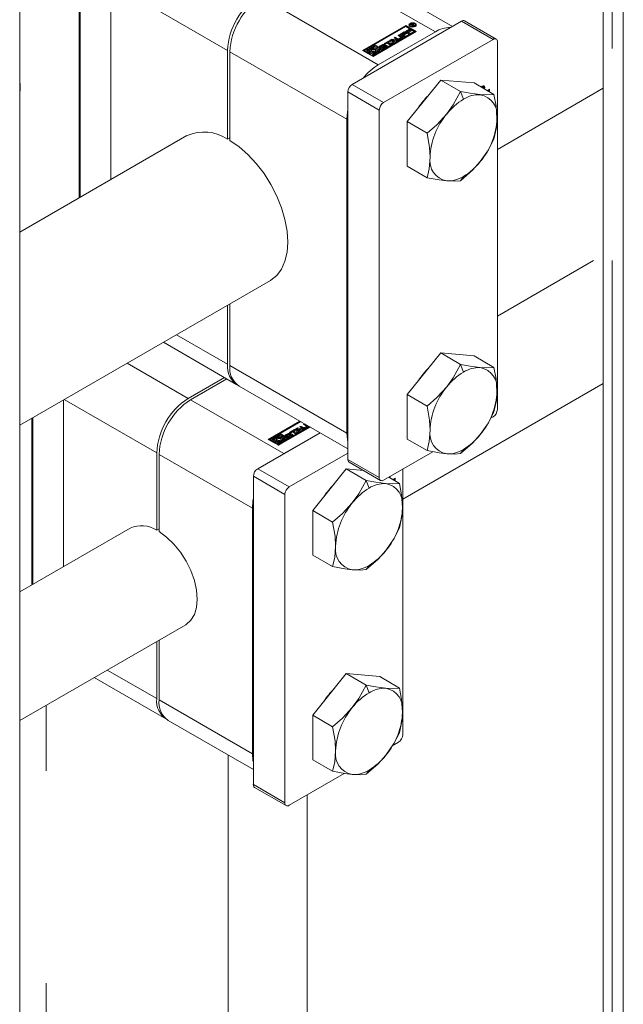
# Model space of a CAD drawing. Header units: millimetres. Extents: x 450 to 25135, y 150 to 17673.
# Tile 375 of 463: x 21309 to 21418, y 11418 to 11594. Entities that reach past the tile are written whole.
import ezdxf

# ---------------------------------------------------------------- set-up
doc = ezdxf.new("R2010")
doc.units = ezdxf.units.MM
doc.linetypes.add('SLD-Centrada-doble', pattern=[12.7, 6.35, -1.27, 1.27, -1.27, 1.27, -1.27])
doc.linetypes.add('SLD-Continua', pattern=[0])
doc.layers.add('COTAS', color=1, linetype='SLD-Continua')
doc.layers.add('OCULTA', color=8, linetype='SLD-Continua')

msp = doc.modelspace()

# ---------------------------------------------------------------- linework, layer by layer
at = {"color": 7, "linetype": 'SLD-Continua', "lineweight": 18, "ltscale": 30}
for p, q in [((21395.16, 11571.01), (21414.18, 11581.99)), ((21339.4, 11573.47), (21309.35, 11556.13)), ((21412.44, 11551.04), (21395.16, 11541.07)), ((21309.35, 11521.49), (21354.4, 11547.49)), ((21378.19, 11508.19), (21414.18, 11528.96)), ((21329.17, 11502.99), (21309.35, 11491.55)), ((21309.35, 11468.45), (21339.17, 11485.67))]:
    msp.add_line(p, q, dxfattribs=at)
at = {"layer": 'COTAS', "linetype": 'SLD-Continua', "lineweight": 18, "ltscale": 30}
for p, q in [((21320.21, 11610.8), (21320.21, 11562.39)), ((21320.03, 11562.29), (21320.03, 11604.16)), ((21387.07, 11593.07), (21368.9, 11603.56)), ((21325.69, 11565.56), (21325.69, 11600.9)), ((21388.73, 11594.02), (21369.07, 11582.68)), ((21379.42, 11593.35), (21379.42, 11593.19)), ((21379.54, 11593.41), (21379.71, 11593.51)), ((21380.05, 11593.12), (21379.54, 11593.41)), ((21379.68, 11593.33), (21379.71, 11593.34)), ((21379.76, 11593.44), (21379.72, 11593.42)), ((21379.72, 11593.42), (21379.89, 11593.32)), ((21379.72, 11593.31), (21379.72, 11593.42)), ((21379.77, 11593.45), (21379.76, 11593.44)), ((21379.79, 11593.46), (21379.77, 11593.45)), ((21379.89, 11593.32), (21379.91, 11593.34)), ((21379.89, 11593.21), (21379.89, 11593.32)), ((21379.91, 11593.31), (21379.91, 11593.34)), ((21379.91, 11593.31), (21380.15, 11593.18)), ((21380.28, 11593.25), (21379.91, 11593.31)), ((21379.91, 11593.2), (21379.91, 11593.31)), ((21379.98, 11593.3), (21379.98, 11593.41)), ((21379.98, 11593.3), (21379.98, 11593.4)), ((21380.04, 11593.35), (21380.04, 11593.51)), ((21380.07, 11593.36), (21380.39, 11593.32)), ((21380.07, 11593.28), (21380.07, 11593.36)), ((21380.39, 11593.32), (21380.28, 11593.25)), ((21380.45, 11593.19), (21380.45, 11593.35)), ((21394.93, 11590.81), (21389.28, 11594.08)), ((21370.96, 11588.77), (21378.74, 11593.26)), ((21378.74, 11593.1), (21371.1, 11588.69)), ((21380.59, 11592.19), (21372.82, 11587.7)), ((21378.74, 11593.06), (21373.11, 11589.81)), ((21373.77, 11586.21), (21384.02, 11592.13)), ((21374.62, 11588.94), (21380.24, 11592.19)), ((21374.62, 11588.78), (21380.24, 11592.02)), ((21377.31, 11591.45), (21377.54, 11591.59)), ((21377.54, 11591.59), (21378.07, 11591.28)), ((21377.54, 11591.42), (21377.54, 11591.59)), ((21377.63, 11591.64), (21378.43, 11592.1)), ((21378.36, 11591.21), (21377.63, 11591.64)), ((21377.77, 11591.55), (21378.43, 11591.93)), ((21378.61, 11591.99), (21378.04, 11591.67)), ((21378.04, 11591.67), (21378.17, 11591.6)), ((21378.04, 11591.51), (21378.04, 11591.67)), ((21378.17, 11591.6), (21378.7, 11591.91)), ((21378.17, 11591.43), (21378.7, 11591.74)), ((21378.17, 11591.43), (21378.17, 11591.6)), ((21378.88, 11591.8), (21378.35, 11591.49)), ((21378.43, 11592.1), (21378.61, 11591.99)), ((21378.43, 11591.93), (21378.43, 11592.1)), ((21378.43, 11591.93), (21378.47, 11591.91)), ((21378.5, 11592.14), (21379.3, 11592.6)), ((21379.23, 11591.72), (21378.5, 11592.14)), ((21378.64, 11592.06), (21379.3, 11592.44)), ((21378.7, 11591.91), (21378.88, 11591.8)), ((21378.7, 11591.74), (21378.7, 11591.91)), ((21378.7, 11591.74), (21378.74, 11591.72)), ((21378.74, 11593.26), (21380.59, 11592.19)), ((21378.74, 11593.26), (21378.74, 11593.1)), ((21380.45, 11592.11), (21378.74, 11593.1)), ((21380.24, 11592.19), (21378.74, 11593.06)), ((21379.48, 11592.5), (21378.91, 11592.17)), ((21378.91, 11592.17), (21379.04, 11592.1)), ((21378.91, 11592.01), (21378.91, 11592.17)), ((21378.91, 11592.01), (21379.04, 11591.94)), ((21379.04, 11592.1), (21379.57, 11592.41)), ((21379.04, 11591.94), (21379.57, 11592.25)), ((21379.04, 11591.94), (21379.04, 11592.1)), ((21379.75, 11592.31), (21379.22, 11592)), ((21379.22, 11592), (21379.47, 11591.85)), ((21379.22, 11591.83), (21379.22, 11592)), ((21379.22, 11591.83), (21379.33, 11591.77)), ((21379.47, 11591.85), (21379.23, 11591.72)), ((21379.3, 11592.6), (21379.48, 11592.5)), ((21379.3, 11592.44), (21379.3, 11592.6)), ((21379.3, 11592.44), (21379.34, 11592.41)), ((21379.42, 11593.19), (21379.45, 11593.09)), ((21379.57, 11592.41), (21379.75, 11592.31)), ((21379.57, 11592.25), (21379.57, 11592.41)), ((21379.57, 11592.25), (21379.61, 11592.22)), ((21380.15, 11593.18), (21380.05, 11593.12)), ((21380.24, 11592.02), (21380.24, 11592.19)), ((21380.42, 11593.09), (21380.45, 11593.19)), ((21373.11, 11589.81), (21374.62, 11588.94)), ((21373.11, 11589.65), (21373.11, 11589.81)), ((21374.09, 11589.6), (21374.53, 11589.85)), ((21394.38, 11590.76), (21374.73, 11579.41)), ((21374.81, 11590.01), (21375.7, 11590.52)), ((21374.99, 11589.91), (21374.81, 11590.01)), ((21375, 11589.84), (21374.82, 11589.74)), ((21374.95, 11589.93), (21375.7, 11590.36)), ((21375.32, 11590.09), (21374.99, 11589.91)), ((21375.87, 11589.78), (21375.32, 11590.09)), ((21375.88, 11590.42), (21375.55, 11590.23)), ((21375.55, 11590.23), (21376.11, 11589.91)), ((21375.55, 11590.07), (21375.55, 11590.23)), ((21375.55, 11590.07), (21375.97, 11589.83)), ((21375.7, 11590.52), (21375.88, 11590.42)), ((21375.7, 11590.36), (21375.7, 11590.52)), ((21375.7, 11590.36), (21375.74, 11590.34)), ((21375.86, 11590.62), (21376.21, 11590.82)), ((21376.2, 11589.97), (21375.86, 11590.62)), ((21376.11, 11589.91), (21375.87, 11589.78)), ((21375.93, 11590.49), (21376.21, 11590.65)), ((21376.19, 11590.46), (21376.19, 11590.62)), ((21376.19, 11590.62), (21376.33, 11590.37)), ((21376.64, 11590.55), (21376.19, 11590.62)), ((21376.19, 11590.46), (21376.33, 11590.2)), ((21376.46, 11590.12), (21376.2, 11589.97)), ((21376.21, 11590.82), (21377.33, 11590.62)), ((21376.21, 11590.65), (21376.21, 11590.82)), ((21376.21, 11590.65), (21377.11, 11590.49)), ((21376.33, 11590.37), (21376.64, 11590.55)), ((21376.33, 11590.2), (21376.64, 11590.38)), ((21376.33, 11590.2), (21376.33, 11590.37)), ((21376.89, 11590.5), (21376.4, 11590.23)), ((21376.4, 11590.23), (21376.46, 11590.12)), ((21376.4, 11590.08), (21376.4, 11590.23)), ((21376.59, 11591.03), (21376.82, 11591.17)), ((21377.11, 11590.73), (21376.59, 11591.03)), ((21376.64, 11590.38), (21376.64, 11590.55)), ((21376.73, 11590.95), (21376.82, 11591.01)), ((21376.82, 11591.17), (21377.33, 11590.88)), ((21376.82, 11591.01), (21376.82, 11591.17)), ((21376.82, 11591.01), (21377.33, 11590.72)), ((21377.07, 11590.47), (21376.89, 11590.5)), ((21377.33, 11590.62), (21377.07, 11590.47)), ((21377.81, 11591.16), (21377.31, 11591.45)), ((21377.45, 11591.37), (21377.54, 11591.42)), ((21377.47, 11590.88), (21377.81, 11591.08)), ((21377.47, 11590.72), (21377.81, 11590.91)), ((21377.54, 11591.42), (21378.07, 11591.12)), ((21378.07, 11591.02), (21377.57, 11590.73)), ((21377.84, 11590.95), (21377.84, 11591.12)), ((21378.04, 11591.51), (21378.17, 11591.43)), ((21378.35, 11591.49), (21378.6, 11591.35)), ((21378.35, 11591.33), (21378.35, 11591.49)), ((21378.35, 11591.33), (21378.46, 11591.27)), ((21378.6, 11591.35), (21378.36, 11591.21)), ((21395.16, 11524.32), (21395.16, 11590.31)), ((21346.69, 11572.85), (21346.69, 11588.78)), ((21347.11, 11588.53), (21347.11, 11572.6)), ((21372.82, 11587.7), (21370.96, 11588.77)), ((21372.94, 11589.71), (21371.31, 11588.77)), ((21371.31, 11588.77), (21371.98, 11588.39)), ((21371.31, 11588.61), (21371.31, 11588.77)), ((21371.31, 11588.61), (21371.98, 11588.22)), ((21371.66, 11588.77), (21373.11, 11589.61)), ((21371.98, 11588.59), (21371.66, 11588.77)), ((21371.8, 11588.69), (21372.25, 11588.94)), ((21372.22, 11588.73), (21371.98, 11588.59)), ((21371.98, 11588.39), (21372.5, 11588.69)), ((21371.98, 11588.22), (21372.5, 11588.53)), ((21371.98, 11588.22), (21371.98, 11588.39)), ((21372.68, 11588.59), (21372.15, 11588.28)), ((21372.15, 11588.28), (21372.33, 11588.18)), ((21372.15, 11588.12), (21372.15, 11588.28)), ((21372.15, 11588.12), (21372.33, 11588.02)), ((21372.2, 11588.8), (21372.2, 11588.72)), ((21372.33, 11588.18), (21372.74, 11588.42)), ((21372.33, 11588.02), (21372.74, 11588.26)), ((21372.33, 11588.02), (21372.33, 11588.18)), ((21372.5, 11588.53), (21372.5, 11588.69)), ((21372.63, 11589.17), (21373.11, 11589.44)), ((21374.09, 11588.84), (21372.64, 11588)), ((21372.74, 11588.26), (21372.74, 11588.42)), ((21372.82, 11587.9), (21374.44, 11588.84)), ((21372.82, 11587.74), (21374.44, 11588.68)), ((21373.11, 11589.61), (21372.94, 11589.71)), ((21373.43, 11589.43), (21373.01, 11589.19)), ((21373.08, 11589.02), (21373.6, 11589.32)), ((21373.08, 11588.86), (21373.6, 11589.16)), ((21373.08, 11588.86), (21373.08, 11589.02)), ((21373.11, 11589.65), (21374.62, 11588.78)), ((21373.11, 11589.44), (21373.11, 11589.61)), ((21373.78, 11589.22), (21373.25, 11588.92)), ((21373.25, 11588.76), (21373.25, 11588.92)), ((21373.25, 11588.76), (21373.28, 11588.72)), ((21373.6, 11589.32), (21373.43, 11589.43)), ((21373.54, 11588.88), (21373.78, 11589.02)), ((21373.55, 11588.73), (21373.78, 11588.86)), ((21373.55, 11588.64), (21373.55, 11588.8)), ((21373.6, 11589.16), (21373.6, 11589.32)), ((21374.44, 11588.84), (21373.78, 11589.22)), ((21373.78, 11589.02), (21374.09, 11588.84)), ((21373.78, 11588.86), (21373.78, 11589.02)), ((21373.78, 11588.86), (21373.95, 11588.76)), ((21374.09, 11589.43), (21374.53, 11589.69)), ((21374.27, 11589.45), (21374.27, 11589.29)), ((21374.28, 11589.28), (21374.28, 11589.43)), ((21374.31, 11589.28), (21374.31, 11589.42)), ((21374.69, 11589.72), (21374.32, 11589.5)), ((21374.38, 11589.17), (21374.56, 11589.27)), ((21374.41, 11589.45), (21374.84, 11589.68)), ((21374.41, 11589.29), (21374.84, 11589.52)), ((21374.44, 11588.68), (21374.44, 11588.84)), ((21374.97, 11589.56), (21374.55, 11589.33)), ((21374.56, 11589.27), (21374.57, 11589.27)), ((21374.56, 11589.11), (21374.56, 11589.27)), ((21374.57, 11589.11), (21374.57, 11589.27)), ((21374.58, 11589.11), (21374.58, 11589.26)), ((21374.62, 11588.94), (21374.62, 11588.78)), ((21374.69, 11589.29), (21375.07, 11589.51)), ((21374.69, 11589.13), (21375.07, 11589.34)), ((21375.29, 11589.41), (21374.85, 11589.16)), ((21375.1, 11589.37), (21375.1, 11589.54)), ((21375.11, 11589.4), (21375.11, 11589.56)), ((21372.64, 11588), (21372.82, 11587.9)), ((21372.64, 11587.84), (21372.64, 11588)), ((21372.64, 11587.84), (21372.82, 11587.74)), ((21372.82, 11587.74), (21372.82, 11587.9)), ((21384.98, 11583.46), (21378.97, 11575.99)), ((21384.98, 11583.46), (21388.54, 11581.41)), ((21390.99, 11582.93), (21384.98, 11583.46)), ((21390.99, 11582.93), (21394.55, 11580.87)), ((21368.29, 11581.33), (21368.29, 11515.35)), ((21392.41, 11582.25), (21392.3, 11582.17)), ((21392.52, 11582.36), (21392.42, 11582.38)), ((21392.66, 11582.27), (21392.52, 11582.36)), ((21392.53, 11582.03), (21392.67, 11582.21)), ((21392.6, 11582.12), (21392.67, 11582.07)), ((21392.67, 11582.07), (21392.6, 11582)), ((21392.67, 11582.21), (21392.67, 11582.07)), ((21393.33, 11581.58), (21393.75, 11581.82)), ((21393.43, 11581.59), (21393.36, 11581.56)), ((21393.43, 11581.59), (21393.57, 11581.51)), ((21393.57, 11581.51), (21393.5, 11581.47)), ((21393.57, 11581.44), (21393.57, 11581.51)), ((21393.61, 11581.42), (21393.61, 11581.73)), ((21393.75, 11581.82), (21393.75, 11581.33)), ((21373.95, 11512.08), (21373.95, 11578.07)), ((21368.11, 11520.06), (21368.11, 11576.41)), ((21378.97, 11575.99), (21382.53, 11573.93)), ((21378.97, 11575.99), (21378.97, 11567.97)), ((21346.69, 11572.85), (21347.11, 11573.09)), ((21378.97, 11567.97), (21382.53, 11565.92)), ((21346.69, 11532.43), (21346.69, 11543.04)), ((21347.11, 11543.28), (21347.11, 11532.18)), ((21335.15, 11536.38), (21348.35, 11528.76)), ((21384.98, 11534.47), (21378.97, 11526.99)), ((21384.98, 11534.47), (21388.54, 11532.41)), ((21390.99, 11533.93), (21384.98, 11534.47)), ((21390.99, 11533.93), (21394.55, 11531.87)), ((21339.62, 11526.3), (21346.12, 11530.05)), ((21346.54, 11529.8), (21340.04, 11526.05)), ((21348.77, 11528.52), (21368.29, 11517.25)), ((21378.97, 11526.99), (21382.53, 11524.93)), ((21378.97, 11526.99), (21378.97, 11518.97)), ((21317.2, 11496.08), (21317.2, 11526.02)), ((21311.55, 11492.81), (21311.55, 11522.76)), ((21311.72, 11522.86), (21311.72, 11492.92)), ((21394.38, 11522.98), (21393.97, 11522.74)), ((21353.99, 11518.94), (21359.68, 11522.22)), ((21359.82, 11522.14), (21354.13, 11518.86)), ((21361.53, 11521.15), (21355.85, 11517.87)), ((21359.85, 11522.12), (21356.14, 11519.98)), ((21357.65, 11519.11), (21361.36, 11521.25)), ((21357.65, 11518.95), (21361.5, 11521.17)), ((21358.89, 11520.79), (21359.24, 11520.99)), ((21359.24, 11520.99), (21360.36, 11520.79)), ((21359.24, 11520.82), (21359.24, 11520.99)), ((21359.62, 11521.21), (21359.85, 11521.34)), ((21360.14, 11520.9), (21359.62, 11521.21)), ((21359.76, 11521.12), (21359.85, 11521.18)), ((21359.85, 11521.34), (21360.36, 11521.05)), ((21359.85, 11521.18), (21359.85, 11521.34)), ((21359.85, 11521.18), (21360.36, 11520.89)), ((21360.34, 11521.62), (21360.53, 11521.73)), ((21360.84, 11521.33), (21360.34, 11521.62)), ((21360.48, 11521.54), (21360.57, 11521.6)), ((21360.5, 11521.05), (21360.84, 11521.25)), ((21360.5, 11520.89), (21360.84, 11521.08)), ((21360.57, 11521.6), (21360.57, 11521.71)), ((21360.57, 11521.6), (21361.1, 11521.29)), ((21361.1, 11521.19), (21360.6, 11520.9)), ((21360.87, 11521.13), (21360.87, 11521.29)), ((21363.3, 11520.13), (21352.1, 11513.67)), ((21355.97, 11519.88), (21354.34, 11518.94)), ((21354.69, 11518.94), (21356.14, 11519.78)), ((21354.83, 11518.86), (21355.28, 11519.12)), ((21355.66, 11519.34), (21356.14, 11519.62)), ((21356.14, 11519.78), (21355.97, 11519.88)), ((21356.46, 11519.6), (21356.04, 11519.36)), ((21356.11, 11519.19), (21356.63, 11519.5)), ((21356.11, 11519.03), (21356.63, 11519.33)), ((21356.11, 11519.03), (21356.11, 11519.19)), ((21356.14, 11519.98), (21357.65, 11519.11)), ((21356.14, 11519.82), (21356.14, 11519.98)), ((21356.14, 11519.82), (21357.65, 11518.95)), ((21356.14, 11519.62), (21356.14, 11519.78)), ((21356.81, 11519.4), (21356.28, 11519.09)), ((21356.28, 11518.93), (21356.28, 11519.09)), ((21356.63, 11519.5), (21356.46, 11519.6)), ((21356.57, 11519.05), (21356.81, 11519.19)), ((21356.63, 11519.33), (21356.63, 11519.5)), ((21356.8, 11516.38), (21363.3, 11520.13)), ((21357.47, 11519.01), (21356.81, 11519.4)), ((21356.81, 11519.19), (21357.12, 11519.01)), ((21356.81, 11519.03), (21356.81, 11519.19)), ((21357.12, 11519.77), (21357.56, 11520.02)), ((21357.12, 11519.61), (21357.56, 11519.86)), ((21357.3, 11519.62), (21357.3, 11519.46)), ((21357.31, 11519.45), (21357.31, 11519.6)), ((21357.34, 11519.45), (21357.34, 11519.6)), ((21357.72, 11519.89), (21357.35, 11519.67)), ((21357.41, 11519.34), (21357.59, 11519.44)), ((21357.44, 11519.62), (21357.87, 11519.85)), ((21357.44, 11519.46), (21357.87, 11519.69)), ((21358, 11519.74), (21357.58, 11519.5)), ((21357.59, 11519.44), (21357.6, 11519.44)), ((21357.59, 11519.28), (21357.59, 11519.44)), ((21357.6, 11519.28), (21357.6, 11519.44)), ((21357.61, 11519.28), (21357.61, 11519.44)), ((21357.65, 11519.11), (21357.65, 11518.95)), ((21357.72, 11519.46), (21358.1, 11519.68)), ((21357.72, 11519.3), (21358.1, 11519.51)), ((21357.84, 11520.18), (21358.73, 11520.69)), ((21358.02, 11520.08), (21357.84, 11520.18)), ((21358.03, 11520.01), (21357.85, 11519.91)), ((21358.32, 11519.59), (21357.88, 11519.33)), ((21357.98, 11520.1), (21358.73, 11520.53)), ((21358.35, 11520.27), (21358.02, 11520.08)), ((21358.13, 11519.54), (21358.13, 11519.71)), ((21358.14, 11519.57), (21358.14, 11519.73)), ((21358.9, 11519.95), (21358.35, 11520.27)), ((21358.91, 11520.59), (21358.58, 11520.4)), ((21358.58, 11520.4), (21359.14, 11520.09)), ((21358.58, 11520.24), (21358.58, 11520.4)), ((21358.58, 11520.24), (21359, 11520)), ((21358.73, 11520.69), (21358.91, 11520.59)), ((21358.73, 11520.53), (21358.73, 11520.69)), ((21358.73, 11520.53), (21358.77, 11520.51)), ((21359.23, 11520.14), (21358.89, 11520.79)), ((21359.14, 11520.09), (21358.9, 11519.95)), ((21358.96, 11520.66), (21359.24, 11520.82)), ((21359.67, 11520.72), (21359.22, 11520.8)), ((21359.22, 11520.8), (21359.36, 11520.54)), ((21359.22, 11520.63), (21359.22, 11520.8)), ((21359.22, 11520.63), (21359.36, 11520.37)), ((21359.49, 11520.29), (21359.23, 11520.14)), ((21359.24, 11520.82), (21360.14, 11520.67)), ((21359.36, 11520.54), (21359.67, 11520.72)), ((21359.36, 11520.37), (21359.67, 11520.56)), ((21359.36, 11520.37), (21359.36, 11520.54)), ((21359.91, 11520.68), (21359.43, 11520.4)), ((21359.43, 11520.4), (21359.49, 11520.29)), ((21359.43, 11520.26), (21359.43, 11520.4)), ((21359.67, 11520.56), (21359.67, 11520.72)), ((21360.1, 11520.64), (21359.91, 11520.68)), ((21360.36, 11520.79), (21360.1, 11520.64)), ((21355.85, 11517.87), (21353.99, 11518.94)), ((21354.34, 11518.78), (21354.34, 11518.94)), ((21354.34, 11518.94), (21355.01, 11518.56)), ((21354.34, 11518.78), (21355.01, 11518.39)), ((21355.01, 11518.76), (21354.69, 11518.94)), ((21355.25, 11518.9), (21355.01, 11518.76)), ((21355.01, 11518.56), (21355.53, 11518.86)), ((21355.01, 11518.39), (21355.53, 11518.7)), ((21355.01, 11518.39), (21355.01, 11518.56)), ((21355.71, 11518.76), (21355.18, 11518.46)), ((21355.18, 11518.46), (21355.36, 11518.36)), ((21355.18, 11518.29), (21355.18, 11518.46)), ((21355.18, 11518.29), (21355.36, 11518.19)), ((21355.23, 11518.98), (21355.23, 11518.89)), ((21355.36, 11518.36), (21355.77, 11518.59)), ((21355.36, 11518.19), (21355.77, 11518.43)), ((21355.36, 11518.19), (21355.36, 11518.36)), ((21355.53, 11518.7), (21355.53, 11518.86)), ((21357.12, 11519.01), (21355.67, 11518.17)), ((21355.67, 11518.17), (21355.85, 11518.07)), ((21355.67, 11518.01), (21355.67, 11518.17)), ((21355.67, 11518.01), (21355.85, 11517.91)), ((21355.77, 11518.43), (21355.77, 11518.59)), ((21355.85, 11518.07), (21357.47, 11519.01)), ((21355.85, 11517.91), (21357.47, 11518.85)), ((21355.85, 11517.91), (21355.85, 11518.07)), ((21356.28, 11518.93), (21356.31, 11518.89)), ((21356.58, 11518.9), (21356.81, 11519.03)), ((21356.58, 11518.81), (21356.58, 11518.98)), ((21356.81, 11519.03), (21356.98, 11518.93)), ((21357.47, 11518.85), (21357.47, 11519.01)), ((21378.97, 11518.97), (21382.53, 11516.92)), ((21333.96, 11502.61), (21333.96, 11516.5)), ((21334.39, 11516.25), (21334.39, 11502.37)), ((21368.29, 11516.48), (21357.76, 11510.4)), ((21383.55, 11516.73), (21374.73, 11511.63)), ((21368.52, 11514.84), (21374.18, 11511.58)), ((21351.32, 11512.32), (21351.32, 11456.95)), ((21368.01, 11513.64), (21362, 11506.16)), ((21368.01, 11513.64), (21371.57, 11511.58)), ((21371.09, 11513.36), (21368.01, 11513.64)), ((21375.64, 11512.16), (21377.58, 11511.04)), ((21376.36, 11511.75), (21376.78, 11511.99)), ((21376.78, 11511.99), (21376.78, 11511.51)), ((21378.19, 11465.93), (21378.19, 11513.63)), ((21376.46, 11511.77), (21376.39, 11511.73)), ((21376.46, 11511.77), (21376.6, 11511.69)), ((21376.6, 11511.69), (21376.53, 11511.65)), ((21376.6, 11511.61), (21376.6, 11511.69)), ((21376.63, 11511.59), (21376.63, 11511.91)), ((21356.98, 11453.69), (21356.98, 11509.05)), ((21351.14, 11462.48), (21351.14, 11506.58)), ((21362, 11506.16), (21365.56, 11504.1)), ((21362, 11506.16), (21362, 11498.15)), ((21333.96, 11502.61), (21334.39, 11502.86)), ((21362, 11498.15), (21365.56, 11496.09)), ((21333.96, 11472.4), (21333.96, 11482.66)), ((21334.39, 11482.9), (21334.39, 11472.16)), ((21368.01, 11476.89), (21362, 11469.41)), ((21368.01, 11476.89), (21371.57, 11474.83)), ((21374.02, 11476.35), (21368.01, 11476.89)), ((21322.73, 11476.18), (21335.62, 11468.74)), ((21374.02, 11476.35), (21377.58, 11474.29)), ((21336.04, 11468.49), (21351.32, 11459.67)), ((21362, 11469.41), (21365.56, 11467.35)), ((21362, 11469.41), (21362, 11461.4)), ((21377.41, 11464.58), (21376.29, 11463.93)), ((21362, 11461.4), (21365.56, 11459.34)), ((21367.65, 11458.95), (21357.76, 11453.24)), ((21351.55, 11456.45), (21357.21, 11453.18))]:
    msp.add_line(p, q, dxfattribs=at)
at = {"layer": 'COTAS', "linetype": 'SLD-Centrada-doble', "lineweight": 18, "ltscale": 30}
for p, q in [((21384.02, 11592.13), (21365.64, 11602.74)), ((21325.69, 11600.9), (21346.69, 11588.78)), ((21373.77, 11586.21), (21352.77, 11598.33)), ((21379.71, 11593.34), (21379.71, 11593.51)), ((21379.78, 11593.45), (21379.78, 11593.54)), ((21379.9, 11593.47), (21379.9, 11593.55)), ((21380.03, 11593.52), (21380.03, 11593.36)), ((21380.05, 11593.51), (21380.05, 11593.35)), ((21380.1, 11593.39), (21380.1, 11593.46)), ((21380.4, 11593.62), (21380.4, 11593.47)), ((21394.38, 11590.76), (21388.73, 11594.02)), ((21379.57, 11593.15), (21379.57, 11593.03)), ((21374.53, 11589.69), (21374.53, 11589.85)), ((21374.99, 11589.85), (21374.99, 11589.84)), ((21377.33, 11590.72), (21377.33, 11590.88)), ((21377.47, 11590.72), (21377.47, 11590.88)), ((21377.81, 11590.91), (21377.81, 11591.08)), ((21378.07, 11591.12), (21378.07, 11591.28)), ((21368.11, 11576.41), (21347.11, 11588.53)), ((21374.09, 11589.43), (21374.09, 11589.6)), ((21374.29, 11589.28), (21374.29, 11589.43)), ((21374.35, 11589.28), (21374.35, 11589.43)), ((21374.39, 11589.28), (21374.39, 11589.44)), ((21374.41, 11589.29), (21374.41, 11589.45)), ((21374.61, 11589.11), (21374.61, 11589.26)), ((21374.66, 11589.11), (21374.66, 11589.27)), ((21374.69, 11589.13), (21374.69, 11589.29)), ((21374.84, 11589.52), (21374.84, 11589.68)), ((21375.07, 11589.34), (21375.07, 11589.51)), ((21375.29, 11589.68), (21375.29, 11589.52)), ((21373.95, 11578.07), (21368.29, 11581.33)), ((21374.73, 11579.41), (21369.07, 11582.68)), ((21389.08, 11580.02), (21388.54, 11581.41)), ((21392.31, 11582.3), (21392.41, 11582.25)), ((21388.54, 11565.38), (21389.08, 11566.14)), ((21337.5, 11537.73), (21346.69, 11532.43)), ((21328.65, 11532.63), (21339.62, 11526.3)), ((21368.11, 11520.06), (21347.11, 11532.18)), ((21389.08, 11531.03), (21388.54, 11532.41)), ((21317.33, 11526.1), (21333.96, 11516.5)), ((21356.8, 11516.38), (21340.04, 11526.05)), ((21360.36, 11520.89), (21360.36, 11521.05)), ((21360.5, 11520.89), (21360.5, 11521.05)), ((21360.84, 11521.08), (21360.84, 11521.25)), ((21361.1, 11521.29), (21361.1, 11521.4)), ((21357.12, 11519.61), (21357.12, 11519.77)), ((21357.31, 11519.45), (21357.31, 11519.6)), ((21357.38, 11519.45), (21357.38, 11519.6)), ((21357.42, 11519.45), (21357.42, 11519.61)), ((21357.44, 11519.46), (21357.44, 11519.62)), ((21357.56, 11519.86), (21357.56, 11520.02)), ((21357.64, 11519.28), (21357.64, 11519.44)), ((21357.69, 11519.28), (21357.69, 11519.44)), ((21357.72, 11519.3), (21357.72, 11519.46)), ((21357.87, 11519.69), (21357.87, 11519.85)), ((21358.02, 11520.02), (21358.02, 11520.01)), ((21358.1, 11519.51), (21358.1, 11519.68)), ((21358.32, 11519.85), (21358.32, 11519.69)), ((21351.14, 11506.58), (21334.39, 11516.25)), ((21388.54, 11516.38), (21389.08, 11517.14)), ((21373.95, 11512.08), (21368.29, 11515.35)), ((21356.98, 11509.05), (21351.32, 11512.32)), ((21357.76, 11510.4), (21352.1, 11513.67)), ((21372.11, 11510.2), (21371.57, 11511.58)), ((21371.57, 11495.55), (21372.11, 11496.31)), ((21325.07, 11477.53), (21333.96, 11472.4)), ((21372.11, 11473.45), (21371.57, 11474.83)), ((21351.14, 11462.48), (21334.39, 11472.16)), ((21371.57, 11458.8), (21372.11, 11459.56)), ((21356.98, 11453.69), (21351.32, 11456.95))]:
    msp.add_line(p, q, dxfattribs=at)
at = {"layer": 'COTAS', "linetype": 'SLD-Continua', "lineweight": 18, "ltscale": 30, "flags": 128}
for points in [[(21379.47, 11593.08), (21379.32, 11593.21), (21379.27, 11593.35), (21379.32, 11593.5), (21379.47, 11593.62), (21379.68, 11593.71), (21379.94, 11593.74), (21380.19, 11593.71), (21380.4, 11593.62)], [(21379.29, 11593.27), (21379.32, 11593.34), (21379.45, 11593.45)], [(21380.3, 11593.56), (21380.13, 11593.63), (21379.94, 11593.65), (21379.74, 11593.63), (21379.57, 11593.56), (21379.46, 11593.47), (21379.42, 11593.35), (21379.46, 11593.24), (21379.57, 11593.15)], [(21380.4, 11593.62), (21380.55, 11593.5), (21380.6, 11593.35), (21380.55, 11593.21), (21380.4, 11593.08), (21380.19, 11593), (21379.94, 11592.97), (21379.68, 11593), (21379.47, 11593.08)], [(21379.57, 11593.15), (21379.74, 11593.08), (21379.94, 11593.06), (21380.13, 11593.08), (21380.3, 11593.15), (21380.41, 11593.24), (21380.45, 11593.35), (21380.41, 11593.47), (21380.3, 11593.56)], [(21379.72, 11593.35), (21379.72, 11593.35), (21379.71, 11593.34)], [(21380.42, 11593.45), (21380.55, 11593.34), (21380.58, 11593.27)], [(21378.13, 11591.07), (21378.11, 11591.09), (21378.07, 11591.12)], [(21373.01, 11589.19), (21372.85, 11589.19), (21372.68, 11589.18), (21372.53, 11589.14), (21372.4, 11589.08), (21372.3, 11589), (21372.23, 11588.92), (21372.2, 11588.82), (21372.22, 11588.73)], [(21372.5, 11588.69), (21372.46, 11588.76), (21372.46, 11588.84), (21372.5, 11588.91), (21372.58, 11588.98), (21372.69, 11589.02), (21372.81, 11589.05), (21372.95, 11589.05), (21373.08, 11589.02)], [(21373.25, 11588.92), (21373.3, 11588.85), (21373.3, 11588.77), (21373.26, 11588.69), (21373.18, 11588.63), (21373.07, 11588.59), (21372.94, 11588.56), (21372.8, 11588.56), (21372.68, 11588.59)], [(21372.74, 11588.42), (21372.91, 11588.42), (21373.07, 11588.43), (21373.22, 11588.47), (21373.35, 11588.53), (21373.46, 11588.6), (21373.52, 11588.69), (21373.55, 11588.79), (21373.54, 11588.88)], [(21374.09, 11589.43), (21374.05, 11589.41), (21374.03, 11589.38)], [(21374.65, 11589.11), (21374.65, 11589.11), (21374.66, 11589.11)], [(21375.35, 11589.46), (21375.33, 11589.49), (21375.29, 11589.52)], [(21309.34, 11583.7), (21309.42, 11582.11), (21309.35, 11580.7)], [(21388.54, 11581.41), (21387.24, 11579), (21386.07, 11577.36)], [(21392.09, 11580.83), (21390.29, 11581.07), (21388.54, 11581.41)], [(21392.22, 11582.22), (21392.23, 11582.23), (21392.41, 11582.37)], [(21392.41, 11582.37), (21392.59, 11582.43), (21392.74, 11582.4), (21392.84, 11582.29), (21392.88, 11582.1), (21392.84, 11581.87), (21392.84, 11581.86)], [(21392.75, 11581.91), (21392.77, 11582.04), (21392.74, 11582.18), (21392.66, 11582.27), (21392.55, 11582.3), (21392.41, 11582.25)], [(21392.66, 11582.43), (21392.7, 11582.37), (21392.73, 11582.2)], [(21394.55, 11580.87), (21393.25, 11580.77), (21392.09, 11580.83)], [(21395.09, 11576.55), (21394.93, 11578.81), (21394.55, 11580.87)], [(21368.11, 11576.41), (21368.22, 11577.75), (21368.29, 11578.13)], [(21386.07, 11577.36), (21384.28, 11575.43), (21382.53, 11573.93)], [(21394.55, 11572.85), (21394.99, 11574.91), (21395.09, 11576.55)], [(21382.53, 11573.93), (21382.97, 11571.37), (21383.07, 11569.61)], [(21347.11, 11572.6), (21348.75, 11571.48), (21350.34, 11570.08), (21351.85, 11568.46), (21353.24, 11566.65), (21354.48, 11564.68), (21355.53, 11562.62), (21356.38, 11560.5), (21357, 11558.39), (21357.38, 11556.32), (21357.51, 11554.36), (21357.38, 11552.54), (21357, 11550.91), (21356.38, 11549.51), (21355.53, 11548.38), (21354.48, 11547.53), (21354.4, 11547.49)], [(21392.09, 11568.81), (21393.55, 11570.92), (21394.55, 11572.85)], [(21383.07, 11569.61), (21382.9, 11567.54), (21382.53, 11565.92)], [(21388.54, 11565.38), (21390.71, 11567.28), (21392.09, 11568.81)], [(21382.53, 11565.92), (21384.7, 11565.51), (21386.07, 11565.34)], [(21386.07, 11565.34), (21387.54, 11565.29), (21388.54, 11565.38)], [(21388.54, 11532.41), (21387.24, 11530), (21386.07, 11528.36)], [(21392.09, 11531.83), (21390.29, 11532.07), (21388.54, 11532.41)], [(21394.55, 11531.87), (21393.25, 11531.77), (21392.09, 11531.83)], [(21395.09, 11527.55), (21394.93, 11529.82), (21394.55, 11531.87)], [(21386.07, 11528.36), (21384.28, 11526.43), (21382.53, 11524.93)], [(21394.55, 11523.86), (21394.99, 11525.92), (21395.09, 11527.55)], [(21382.53, 11524.93), (21382.97, 11522.37), (21383.07, 11520.62)], [(21392.09, 11519.81), (21393.55, 11521.92), (21394.55, 11523.86)], [(21361.16, 11521.24), (21361.14, 11521.26), (21361.1, 11521.29)], [(21356.04, 11519.36), (21355.88, 11519.37), (21355.71, 11519.35), (21355.56, 11519.31), (21355.43, 11519.25), (21355.33, 11519.18), (21355.26, 11519.09), (21355.23, 11518.99), (21355.25, 11518.9)], [(21355.53, 11518.86), (21355.49, 11518.93), (21355.49, 11519.01), (21355.53, 11519.09), (21355.61, 11519.15), (21355.72, 11519.2), (21355.84, 11519.22), (21355.98, 11519.22), (21356.11, 11519.19)], [(21356.28, 11519.09), (21356.33, 11519.02), (21356.33, 11518.94), (21356.29, 11518.87), (21356.21, 11518.8), (21356.1, 11518.76), (21355.97, 11518.73), (21355.83, 11518.73), (21355.71, 11518.76)], [(21357.12, 11519.61), (21357.08, 11519.58), (21357.06, 11519.55)], [(21357.68, 11519.28), (21357.68, 11519.28), (21357.69, 11519.28)], [(21358.38, 11519.64), (21358.36, 11519.66), (21358.32, 11519.69)], [(21368.29, 11518.54), (21368.22, 11518.85), (21368.11, 11520.06)], [(21383.07, 11520.62), (21382.9, 11518.54), (21382.53, 11516.92)], [(21388.54, 11516.38), (21390.71, 11518.28), (21392.09, 11519.81)], [(21355.77, 11518.59), (21355.94, 11518.59), (21356.1, 11518.6), (21356.25, 11518.64), (21356.38, 11518.7), (21356.49, 11518.78), (21356.55, 11518.86), (21356.58, 11518.96), (21356.57, 11519.05)], [(21382.53, 11516.92), (21384.7, 11516.51), (21386.07, 11516.34)], [(21386.07, 11516.34), (21387.54, 11516.29), (21388.54, 11516.38)], [(21375.78, 11512.08), (21375.8, 11512.21), (21375.8, 11512.25)], [(21371.57, 11511.58), (21370.27, 11509.17), (21369.1, 11507.53)], [(21375.11, 11511), (21373.32, 11511.24), (21371.57, 11511.58)], [(21377.58, 11511.04), (21376.28, 11510.95), (21375.11, 11511)], [(21378.12, 11506.72), (21377.95, 11508.99), (21377.58, 11511.04)], [(21351.14, 11506.58), (21351.25, 11507.92), (21351.32, 11508.31)], [(21369.1, 11507.53), (21367.31, 11505.61), (21365.56, 11504.1)], [(21377.58, 11503.03), (21378.02, 11505.09), (21378.12, 11506.72)], [(21365.56, 11504.1), (21366, 11501.54), (21366.1, 11499.79)], [(21334.39, 11502.37), (21335.73, 11501.39), (21337.03, 11500.15), (21338.21, 11498.7), (21339.25, 11497.09), (21340.1, 11495.37), (21340.73, 11493.61), (21341.11, 11491.89), (21341.24, 11490.25), (21341.11, 11488.76), (21340.73, 11487.48), (21340.1, 11486.45), (21339.25, 11485.71), (21339.17, 11485.67)], [(21375.11, 11498.98), (21376.57, 11501.09), (21377.58, 11503.03)], [(21366.1, 11499.79), (21365.93, 11497.71), (21365.56, 11496.09)], [(21371.57, 11495.55), (21373.74, 11497.45), (21375.11, 11498.98)], [(21365.56, 11496.09), (21367.73, 11495.68), (21369.1, 11495.51)], [(21369.1, 11495.51), (21370.56, 11495.46), (21371.57, 11495.55)], [(21371.57, 11474.83), (21370.27, 11472.42), (21369.1, 11470.78)], [(21375.11, 11474.25), (21373.32, 11474.49), (21371.57, 11474.83)], [(21377.58, 11474.29), (21376.28, 11474.2), (21375.11, 11474.25)], [(21378.12, 11469.97), (21377.95, 11472.24), (21377.58, 11474.29)], [(21369.1, 11470.78), (21367.31, 11468.86), (21365.56, 11467.35)], [(21377.58, 11466.28), (21378.02, 11468.34), (21378.12, 11469.97)], [(21365.56, 11467.35), (21366, 11464.79), (21366.1, 11463.04)], [(21375.11, 11462.23), (21376.57, 11464.35), (21377.58, 11466.28)], [(21366.1, 11463.04), (21365.93, 11460.96), (21365.56, 11459.34)], [(21351.32, 11460.97), (21351.25, 11461.27), (21351.14, 11462.48)], [(21371.57, 11458.8), (21373.74, 11460.71), (21375.11, 11462.23)], [(21365.56, 11459.34), (21367.73, 11458.93), (21369.1, 11458.76)], [(21369.1, 11458.76), (21370.56, 11458.71), (21371.57, 11458.8)]]:
    msp.add_lwpolyline(points, dxfattribs=at)
at = {"layer": 'COTAS', "linetype": 'SLD-Continua', "lineweight": 18, "ltscale": 900}
for centre, radius, start, end in [((21358.97, 11588.22), 12.29, 122.6023, 177.3977), ((21359.39, 11587.97), 12.29, 122.6023, 177.3977), ((21379.9, 11593.15), 0.408, 107.1169, 119.0769), ((21379.88, 11593.21), 0.348, 88.0821, 106.7136), ((21379.9, 11593.22), 0.258, 102.0153, 115.6657), ((21379.87, 11593.34), 0.134, 70.7235, 101.3051), ((21379.9, 11593.26), 0.291, 61.8438, 89.8204), ((21379.85, 11593.3), 0.18, 60.2782, 70.4438), ((21379.85, 11593.47), 0.142, 295.5266, 334.4588), ((21379.87, 11593.33), 0.145, 56.3017, 60.0434), ((21379.93, 11593.41), 0.0471, 354.3877, 64.8114), ((21379.91, 11593.15), 0.242, 60.5894, 74.5965), ((21379.94, 11593.36), 0.182, 56.1413, 60.0464), ((21379.94, 11593.2), 0.182, 56.1413, 60.0464), ((21379.94, 11593.33), 0.206, 60.0099, 60.6597), ((21379.94, 11593.17), 0.206, 60.0099, 60.6597), ((21379.98, 11593.39), 0.134, 28.3452, 62.2728), ((21379.96, 11593.2), 0.171, 49.1031, 60.3845), ((21380.03, 11593.42), 0.0808, 304.8106, 23.5222), ((21389.05, 11593.57), 0.553, 65.6927, 125.6091), ((21386.64, 11588.02), 4.87, 88.6083, 122.5646), ((21374.76, 11589.41), 0.5, 62.616, 117.384), ((21374.84, 11589.59), 0.295, 57.4451, 60.0254), ((21377.34, 11591.17), 0.492, 242.616, 297.384), ((21377.4, 11591.02), 0.158, 242.616, 297.384), ((21377.4, 11590.86), 0.158, 242.616, 297.384), ((21377.79, 11591.12), 0.0447, 290.7714, 69.2286), ((21377.79, 11590.96), 0.0515, 294.3654, 354.301), ((21378.02, 11591.15), 0.14, 290.7714, 69.2286), ((21394.69, 11590.39), 0.48, 350.7797, 129.185), ((21372.87, 11588.36), 0.539, 67.8056, 137.4935), ((21372.88, 11589.39), 1.14, 263.1436, 282.3466), ((21373.3, 11588.64), 0.251, 325.0792, 359.1603), ((21374.14, 11589.46), 0.142, 110.7714, 249.2286), ((21374.32, 11589.78), 0.5, 242.6042, 297.5345), ((21374.32, 11589.44), 0.0505, 132.2381, 167.6327), ((21374.29, 11589.45), 0.0206, 172.3981, 247.2366), ((21374.29, 11589.29), 0.0161, 180.5162, 210.617), ((21374.31, 11589.47), 0.041, 238.344, 240.0158), ((21374.38, 11589.39), 0.135, 119.4417, 134.9679), ((21374.32, 11589.49), 0.0635, 241.8412, 269.7922), ((21374.32, 11589.58), 0.156, 267.8185, 281.8449), ((21374.31, 11589.65), 0.227, 281.8622, 291.3162), ((21374.54, 11589.42), 0.296, 237.7563, 240.0216), ((21374.3, 11589.66), 0.238, 292.0813, 298.6988), ((21374.62, 11589.61), 0.5, 242.616, 297.384), ((21374.31, 11589.48), 0.223, 296.8017, 298.7982), ((21374.75, 11589.28), 0.465, 90.432, 118.0933), ((21374.59, 11589.32), 0.0582, 242.5712, 260.4503), ((21374.6, 11589.38), 0.117, 261.5263, 276.3055), ((21374.59, 11589.46), 0.198, 276.2382, 288.9103), ((21374.59, 11589.48), 0.214, 288.9531, 299.6904), ((21374.59, 11589.31), 0.214, 288.9531, 299.6904), ((21374.79, 11589.54), 0.21, 110.3513, 119.7606), ((21374.79, 11589.56), 0.187, 99.7189, 111.0786), ((21374.78, 11589.62), 0.125, 83.3966, 101.5465), ((21374.79, 11589.69), 0.0601, 61.3618, 84.6949), ((21375.06, 11589.23), 0.502, 62.6796, 116.5246), ((21375.04, 11589.13), 0.436, 97.9616, 117.6965), ((21375.08, 11589.34), 0.244, 103.3247, 116.0989), ((21375.07, 11589.4), 0.187, 90.7069, 103.3002), ((21375.07, 11589.52), 0.0653, 62.1108, 92.752), ((21375.01, 11589.62), 0.125, 298.9679, 320.6645), ((21375.01, 11589.45), 0.125, 298.9679, 320.6645), ((21375.09, 11589.56), 0.0245, 16.565, 63.9422), ((21375.08, 11589.56), 0.0347, 318.083, 8.3613), ((21375.08, 11589.4), 0.0356, 318.3712, 358.9024), ((21375.08, 11589.12), 0.452, 61.7097, 85.4544), ((21375.24, 11589.55), 0.142, 290.7714, 69.2286), ((21379.19, 11577.25), 10.47, 121.188, 141.206), ((21369.98, 11581.25), 1.69, 122.6023, 177.3977), ((21375.64, 11577.99), 1.69, 122.6023, 177.3977), ((21391.57, 11571.73), 12.56, 134.539, 147.2642), ((21394.79, 11570.55), 11.06, 121.1002, 142.0203), ((21391.87, 11575.62), 5.21, 87.629, 122.3432), ((21391.4, 11577.15), 3.74, 350.7499, 79.4367), ((21396.1, 11569.01), 13.05, 140.2278, 177.3624), ((21382.06, 11577.15), 13.05, 320.2278, 357.3624), ((21342.49, 11566.61), 7.52, 56.032, 114.21), ((21386.76, 11569.01), 3.74, 170.7499, 259.4367), ((21383.37, 11575.61), 11.06, 301.1002, 322.0203), ((21386.29, 11570.55), 5.21, 267.629, 302.3432), ((21350.52, 11531.98), 3.86, 173.3024, 239.5199), ((21350.92, 11531.7), 3.84, 172.7448, 235.9477), ((21391.57, 11522.73), 12.56, 134.539, 147.2642), ((21391.87, 11526.62), 5.21, 87.629, 122.3432), ((21391.4, 11528.15), 3.74, 350.7499, 79.4367), ((21394.79, 11521.55), 11.06, 121.1002, 142.0203), ((21396.1, 11520.01), 13.05, 140.2278, 177.3624), ((21346.24, 11515.94), 12.29, 122.6023, 177.3977), ((21382.06, 11528.15), 13.05, 320.2278, 357.3624), ((21346.67, 11515.7), 12.29, 122.6023, 177.3977), ((21393.47, 11524.4), 1.69, 302.6023, 357.3977), ((21360.37, 11521.34), 0.492, 242.616, 297.384), ((21360.43, 11521.19), 0.158, 242.616, 297.384), ((21360.43, 11521.03), 0.158, 242.616, 297.384), ((21360.82, 11521.29), 0.0447, 290.7714, 69.2286), ((21360.82, 11521.13), 0.0515, 294.3654, 354.301), ((21361.04, 11521.33), 0.149, 292.6746, 7.3129), ((21355.9, 11518.53), 0.539, 67.8056, 137.4935), ((21357.17, 11519.64), 0.142, 110.7714, 249.2286), ((21357.35, 11519.95), 0.5, 242.6042, 297.5345), ((21357.35, 11519.62), 0.0505, 132.2381, 167.6327), ((21357.32, 11519.62), 0.0206, 172.3981, 247.2366), ((21357.32, 11519.46), 0.0161, 180.5162, 210.617), ((21357.34, 11519.66), 0.0635, 241.8412, 269.7922), ((21357.34, 11519.64), 0.041, 238.344, 240.0158), ((21357.41, 11519.56), 0.135, 119.4417, 134.9679), ((21357.35, 11519.75), 0.156, 267.8185, 281.8449), ((21357.34, 11519.82), 0.227, 281.8622, 291.3162), ((21357.57, 11519.59), 0.296, 237.7563, 240.0216), ((21357.33, 11519.83), 0.238, 292.0813, 298.6988), ((21357.65, 11519.78), 0.5, 242.616, 297.384), ((21357.34, 11519.65), 0.223, 296.8017, 298.7982), ((21357.79, 11519.58), 0.5, 62.616, 117.384), ((21357.78, 11519.45), 0.465, 90.432, 118.0933), ((21357.62, 11519.49), 0.0582, 242.5712, 260.4503), ((21357.63, 11519.55), 0.117, 261.5263, 276.3055), ((21357.62, 11519.63), 0.198, 276.2382, 288.9103), ((21357.62, 11519.65), 0.214, 288.9531, 299.6904), ((21357.62, 11519.48), 0.214, 288.9531, 299.6904), ((21357.82, 11519.71), 0.21, 110.3513, 119.7606), ((21357.82, 11519.73), 0.187, 99.7189, 111.0786), ((21357.81, 11519.79), 0.125, 83.3966, 101.5465), ((21357.82, 11519.86), 0.0601, 61.3618, 84.6949), ((21358.09, 11519.41), 0.502, 62.6796, 116.5246), ((21358.07, 11519.31), 0.436, 97.9616, 117.6965), ((21358.11, 11519.52), 0.244, 103.3247, 116.0989), ((21357.87, 11519.77), 0.295, 57.4451, 60.0254), ((21358.1, 11519.57), 0.187, 90.7069, 103.3002), ((21358.1, 11519.69), 0.0653, 62.1108, 92.752), ((21358.04, 11519.79), 0.125, 298.9679, 320.6645), ((21358.04, 11519.62), 0.125, 298.9679, 320.6645), ((21358.12, 11519.73), 0.0245, 16.565, 63.9422), ((21358.11, 11519.73), 0.0347, 318.083, 8.3613), ((21358.11, 11519.57), 0.0356, 318.3712, 358.9024), ((21358.1, 11519.29), 0.452, 61.7097, 85.4544), ((21358.27, 11519.72), 0.142, 290.7714, 69.2286), ((21386.76, 11520.01), 3.74, 170.7499, 259.4367), ((21383.37, 11526.61), 11.06, 301.1002, 322.0203), ((21355.91, 11519.56), 1.14, 263.1436, 282.3466), ((21356.33, 11518.82), 0.251, 325.0792, 359.1603), ((21386.29, 11521.55), 5.21, 267.629, 302.3432), ((21368.81, 11515.28), 0.528, 172.7448, 235.9477), ((21353.01, 11512.24), 1.69, 122.6023, 177.3977), ((21374.42, 11512), 0.48, 170.7797, 309.185), ((21375.12, 11512.28), 0.786, 341.8788, 2.5185), ((21358.67, 11508.98), 1.69, 122.6023, 177.3977), ((21374.6, 11501.9), 12.56, 134.539, 147.2642), ((21374.9, 11505.79), 5.21, 87.629, 122.3432), ((21374.43, 11507.32), 3.74, 350.7499, 79.4367), ((21377.82, 11500.72), 11.06, 121.1002, 142.0203), ((21379.13, 11499.19), 13.05, 140.2278, 177.3624), ((21365.09, 11507.32), 13.05, 320.2278, 357.3624), ((21331.23, 11498.55), 4.9, 56.146, 114.8744), ((21369.79, 11499.18), 3.74, 170.7499, 259.4367), ((21366.4, 11505.78), 11.06, 301.1002, 322.0203), ((21369.32, 11500.72), 5.21, 267.629, 302.3432), ((21374.6, 11465.16), 12.56, 134.539, 147.2642), ((21377.82, 11463.98), 11.06, 121.1002, 142.0203), ((21374.9, 11469.04), 5.21, 87.629, 122.3432), ((21374.43, 11470.58), 3.74, 350.7499, 79.4367), ((21337.79, 11471.95), 3.86, 173.3024, 239.5199), ((21338.19, 11471.67), 3.84, 172.7448, 235.9477), ((21379.13, 11462.44), 13.05, 140.2278, 177.3624), ((21365.09, 11470.57), 13.05, 320.2278, 357.3624), ((21376.5, 11466.01), 1.69, 302.6023, 357.3977), ((21369.79, 11462.44), 3.74, 170.7499, 259.4367), ((21366.4, 11469.04), 11.06, 301.1002, 322.0203), ((21369.32, 11463.97), 5.21, 267.629, 302.3432), ((21351.84, 11456.88), 0.528, 172.7448, 235.9477), ((21357.45, 11453.61), 0.48, 170.7797, 309.185)]:
    msp.add_arc(centre, radius, start, end, dxfattribs=at)
at = {"layer": 'OCULTA', "linetype": 'SLD-Continua', "lineweight": 18, "ltscale": 30}
for p, q in [((21414.18, 11695.45), (21414.18, 10218.47)), ((21417.79, 10216.39), (21417.79, 11692.06)), ((21309.35, 11229.73), (21309.35, 11633.34))]:
    msp.add_line(p, q, dxfattribs=at)
at = {"layer": 'OCULTA', "linetype": 'SLD-Centrada-doble', "lineweight": 18, "ltscale": 30}
for p, q in [((21415.79, 10217.54), (21415.79, 11693.21)), ((21314.1, 11230.83), (21314.1, 11471.2)), ((21346.77, 10257.37), (21346.77, 11462.3)), ((21361, 10249.16), (21361, 11455.11))]:
    msp.add_line(p, q, dxfattribs=at)

doc.saveas('drawing.dxf')
